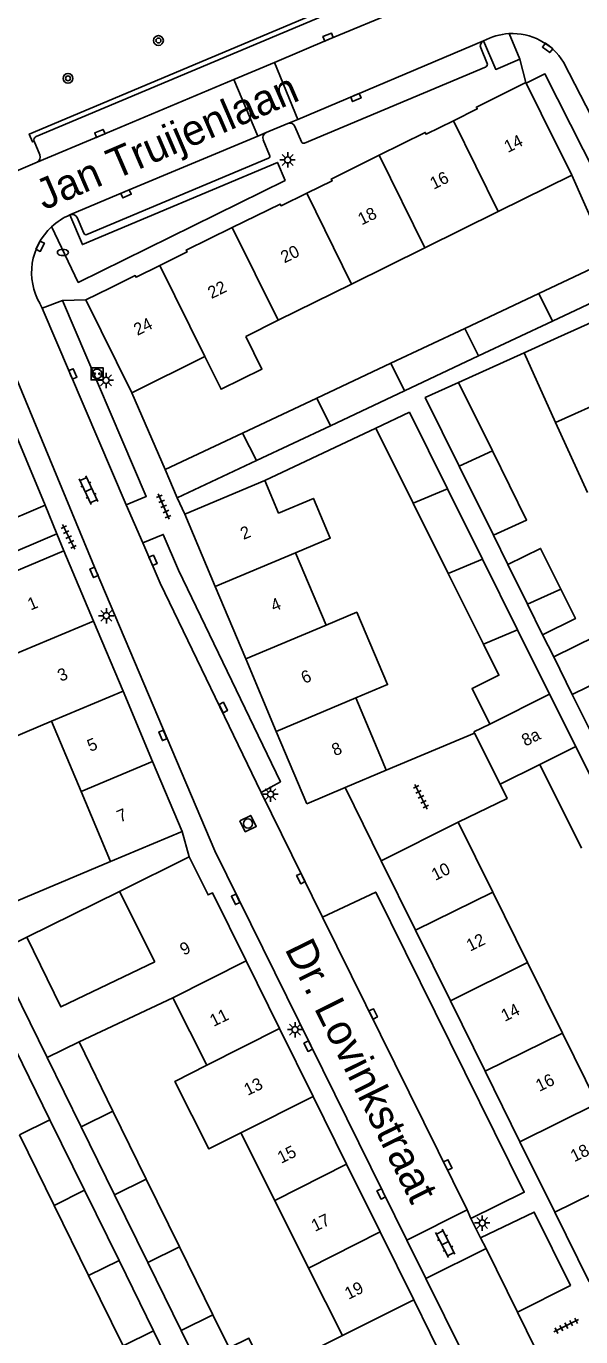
# Model space of a CAD drawing. Extents: x 132994 to 136000, y 393499 to 395512.
# Drawn here: x 134610.8 to 134656.1, y 394804.6 to 394911.6 of the extents above; entities that cross this region are included whole.
import ezdxf

# ---------------------------------------------------------------- set-up
doc = ezdxf.new("R2010")
doc.units = 0
for name, color, linetype in [('gg-afsc-erfafscheiding', 7, 'Continuous'), ('gg-afsc-muur', 7, 'Continuous'), ('gg-anno-huisnummerreeks BGT', 7, 'Continuous'), ('gg-anno-openbare ruimte label', 7, 'Continuous'), ('gg-bbg-bijgebouw', 7, 'Continuous'), ('gg-bbg-gedigitaliseerde bebouwing', 7, 'Continuous'), ('gg-bbg-gedigitaliseerde bijgebouw', 7, 'Continuous'), ('gg-bbg-hoofdgebouw', 7, 'Continuous'), ('gg-bbg-tussenscheiding', 7, 'Continuous'), ('gg-knt-verharding', 7, 'Continuous'), ('gg-knt-verharding nz', 7, 'Continuous'), ('gt-grn-weggrens', 7, 'Continuous'), ('gt-symb-boom', 7, 'Continuous'), ('gt-symb-brandkraan', 7, 'Continuous'), ('gt-symb-klinker verharding', 7, 'Continuous'), ('gt-symb-kolk', 7, 'Continuous'), ('gt-symb-laadpunt elektrisch vervoer', 7, 'Continuous'), ('gt-symb-lichtmast', 7, 'Continuous'), ('gt-symb-rioolschacht', 7, 'Continuous'), ('gt-symb-tegel verharding', 7, 'Continuous')]:
    doc.layers.add(name, color=color, linetype=linetype)

# ---------------------------------------------------------------- blocks, each defined once
blk = doc.blocks.new('gt0-BOOM')
at = {"layer": 'gt-symb-boom'}
for radius in [0.4, 0.2]:
    blk.add_circle((0, 0), radius, dxfattribs=at)
blk = doc.blocks.new('gt0-KOLK')
at = {"layer": 'gt-symb-kolk'}
blk.add_lwpolyline([(0, 0), (0.37, 0), (0.37, 0.4), (-0.38, 0.4), (-0.38, 0), (0, 0)], dxfattribs=at)
blk = doc.blocks.new('gt0-LMAST')
at = {"layer": 'gt-symb-lichtmast'}
for p, q in [((-0.18, 0.17), (-0.45, 0.44)), ((0, 0.25), (0, 0.62)), ((0.17, 0.17), (0.44, 0.44)), ((-0.25, 0), (-0.63, 0)), ((-0.18, -0.18), (-0.45, -0.45)), ((0, -0.25), (0, -0.63)), ((0.44, -0.45), (0.17, -0.18)), ((0.25, 0), (0.62, 0))]:
    blk.add_line(p, q, dxfattribs=at)
blk.add_circle((0, 0), 0.25, dxfattribs=at)
blk = doc.blocks.new('gt0-BR')
at = {"layer": 'gt-symb-brandkraan'}
for centre, radius, start, end in [((-0.24, 0), 0.206, 107.5669, 252.4331), ((0.6, -2.66), 3, 106.892, 107.5669), ((0, -0.69), 0.938, 73.108, 106.892), ((-0.6, -2.66), 3, 72.4331, 73.108), ((0.24, 0), 0.206, 287.567, 72.4331), ((0.6, 2.66), 3, 252.4331, 253.108), ((0, 0.69), 0.938, 253.108, 286.8921), ((-0.6, 2.66), 3, 286.8921, 287.567)]:
    blk.add_arc(centre, radius, start, end, dxfattribs=at)
blk = doc.blocks.new('gt0-TEG1')
at = {"layer": 'gt-symb-tegel verharding'}
for p, q in [((-1.13, 0), (1.12, 0)), ((-0.9, -0.25), (-0.9, 0.25)), ((-0.45, -0.25), (-0.45, 0.25)), ((0, -0.25), (0, 0.25)), ((0.45, -0.25), (0.45, 0.25)), ((0.9, -0.25), (0.9, 0.25))]:
    blk.add_line(p, q, dxfattribs=at)
blk = doc.blocks.new('gt0-KL1')
at = {"layer": 'gt-symb-klinker verharding'}
for p, q in [((-1.15, 0.3), (1.15, 0.3)), ((-1, -0.3), (-1, 0.3)), ((-0.5, 0.3), (-0.5, 0.45)), ((0, -0.3), (0, 0.3)), ((0.5, 0.3), (0.5, 0.45)), ((1, -0.3), (1, 0.3)), ((-1.15, -0.3), (1.15, -0.3)), ((-0.5, -0.45), (-0.5, -0.3)), ((0.5, -0.45), (0.5, -0.3))]:
    blk.add_line(p, q, dxfattribs=at)
blk = doc.blocks.new('gt0-RS')
at = {"layer": 'gt-symb-rioolschacht'}
blk.add_lwpolyline([(-0.5, -0.5), (0.5, -0.5), (0.5, 0.5), (-0.5, 0.5)], close=True, dxfattribs=at)
blk.add_circle((0, 0), 0.375, dxfattribs=at)
blk = doc.blocks.new('gt0-LEV')
at = {"layer": 'gt-symb-laadpunt elektrisch vervoer'}
blk.add_lwpolyline([(-0.49, 0.5), (0.49, 0.5), (0.49, -0.5), (-0.49, -0.5)], close=True, dxfattribs=at)
for centre, radius in [((0, 0), 0.393), ((-0.19, 0), 0.0566), ((0.19, 0), 0.0566)]:
    blk.add_circle(centre, radius, dxfattribs=at)

msp = doc.modelspace()

# ---------------------------------------------------------------- linework, layer by layer
at = {"layer": 'gg-afsc-erfafscheiding'}
for p, q in [((134646.09, 394882.55), (134651.44, 394884.97)), ((134630.28, 394874.55), (134639.34, 394878.83)), ((134648.93, 394870.07), (134650.11, 394867.68)), ((134652.95, 394861.95), (134653.85, 394860.14)), ((134640.19, 394850.9), (134647.39, 394853.91)), ((134636.84, 394849.48), (134639.77, 394843.49)), ((134618.41, 394840.99), (134610.84, 394837.24))]:
    msp.add_line(p, q, dxfattribs=at)
msp.add_lwpolyline([(134649.47, 394849.74), (134650.04, 394848.58), (134646.06, 394846.65)], dxfattribs=at)
at = {"layer": 'gg-afsc-muur'}
for p, q in [((134655.34, 394899.48), (134658.41, 394892.54)), ((134622.14, 394875.44), (134619.41, 394881.72)), ((134609.25, 394880), (134612.34, 394872.53)), ((134617.68, 394843.42), (134608.98, 394839.76))]:
    msp.add_line(p, q, dxfattribs=at)
at = {"layer": 'gg-bbg-bijgebouw'}
for p, q in [((134658.41, 394892.54), (134652.63, 394889.82)), ((134652.63, 394889.82), (134646.59, 394886.97)), ((134653.74, 394887.57), (134659.43, 394890.25)), ((134646.59, 394886.97), (134640.55, 394884.12)), ((134647.7, 394884.72), (134653.74, 394887.57)), ((134641.66, 394881.87), (134647.7, 394884.72)), ((134640.55, 394884.12), (134634.51, 394881.27)), ((134634.51, 394881.27), (134628.46, 394878.42)), ((134635.62, 394879.02), (134641.66, 394881.87)), ((134628.46, 394878.42), (134622.14, 394875.44)), ((134629.58, 394876.17), (134635.62, 394879.02)), ((134623.13, 394873.13), (134629.58, 394876.17)), ((134622.14, 394875.44), (134623.13, 394873.13)), ((134612.34, 394872.53), (134613.3, 394870.2))]:
    msp.add_line(p, q, dxfattribs=at)
at = {"layer": 'gg-bbg-gedigitaliseerde bebouwing'}
for p, q in [((134655.34, 394899.48), (134649.33, 394896.51)), ((134649.33, 394896.51), (134643.34, 394893.55)), ((134643.34, 394893.55), (134637.35, 394890.59)), ((134637.35, 394890.59), (134631.36, 394887.63)), ((134660.03, 394888.86), (134654.2, 394886.22)), ((134631.36, 394887.63), (134628.72, 394886.32)), ((134654.2, 394886.22), (134651.44, 394884.97)), ((134625.38, 394884.67), (134619.41, 394881.72)), ((134651.44, 394884.97), (134654.01, 394879.29)), ((134654.01, 394879.29), (134656.6, 394873.58)), ((134623.73, 394871.79), (134630.28, 394874.55)), ((134613.87, 394868.8), (134608.03, 394866.34)), ((134632.77, 394868.64), (134635.27, 394862.73)), ((134650.91, 394862.36), (134653.52, 394857.1)), ((134639.88, 394851.62), (134637.7, 394856.79)), ((134653.52, 394857.1), (134655.65, 394852.82)), ((134612.85, 394854.88), (134615.27, 394849.15)), ((134647.34, 394854.02), (134648.63, 394854.66)), ((134655.65, 394852.82), (134659.06, 394845.96)), ((134640.19, 394850.9), (134639.88, 394851.62)), ((134652.72, 394851.36), (134649.47, 394849.74)), ((134656.12, 394844.51), (134652.72, 394851.36)), ((134615.27, 394849.15), (134617.68, 394843.42)), ((134646.06, 394846.65), (134648.88, 394840.93)), ((134617.68, 394843.42), (134623.52, 394845.88)), ((134618.41, 394840.99), (134624.1, 394843.81)), ((134621.3, 394835.25), (134618.41, 394840.99)), ((134648.88, 394840.93), (134651.72, 394835.17)), ((134651.72, 394835.17), (134654.57, 394829.42)), ((134615.11, 394828.7), (134622.77, 394832.31)), ((134625.54, 394826.79), (134622.77, 394832.31)), ((134654.57, 394829.42), (134657.41, 394823.66)), ((134631.08, 394815.75), (134628.31, 394821.27)), ((134633.85, 394810.23), (134631.08, 394815.75)), ((134636.62, 394804.71), (134633.85, 394810.23))]:
    msp.add_line(p, q, dxfattribs=at)
for points in [[(134628.72, 394886.32), (134630.04, 394883.65), (134626.7, 394882), (134625.38, 394884.67)], [(134632.77, 394868.64), (134635.61, 394869.84), (134634.24, 394873.08), (134631.4, 394871.88), (134630.28, 394874.55)], [(134637.7, 394856.79), (134640.29, 394857.88), (134637.78, 394863.79), (134635.27, 394862.73)], [(134648.63, 394854.66), (134647.19, 394857.55), (134649.38, 394858.64), (134648.12, 394861.18)], [(134612.85, 394854.88), (134609.6, 394853.51), (134607.19, 394859.24), (134610.44, 394860.61)], [(134610.84, 394837.24), (134608.29, 394835.98), (134612.5, 394827.42)], [(134621.3, 394835.25), (134613.63, 394831.55), (134610.84, 394837.24)], [(134628.31, 394821.27), (134625.71, 394819.96), (134622.93, 394825.47), (134625.54, 394826.79)], [(134639.4, 394799.19), (134637.28, 394798.15), (134634.54, 394803.68), (134636.62, 394804.71)]]:
    msp.add_lwpolyline(points, dxfattribs=at)
at = {"layer": 'gg-bbg-gedigitaliseerde bijgebouw'}
for p, q in [((134646.09, 394882.55), (134648.85, 394876.96)), ((134639.34, 394878.83), (134642.08, 394880.12)), ((134642.08, 394880.12), (134645.18, 394873.87)), ((134642.39, 394872.69), (134639.34, 394878.83)), ((134648.93, 394870.07), (134646.13, 394875.73)), ((134645.18, 394873.87), (134648.04, 394868.11)), ((134645.25, 394866.94), (134642.39, 394872.69)), ((134606.8, 394870.17), (134612.34, 394872.53)), ((134613.3, 394870.2), (134607.79, 394867.85)), ((134648.04, 394868.11), (134650.91, 394862.36)), ((134650.11, 394867.68), (134651.72, 394864.44)), ((134648.12, 394861.18), (134645.25, 394866.94)), ((134651.72, 394864.44), (134652.95, 394861.95)), ((134653.85, 394860.14), (134655.37, 394857.06)), ((134659.23, 394849.27), (134655.37, 394857.06)), ((134612.73, 394822.32), (134609.91, 394828.07)), ((134615.11, 394828.7), (134617.88, 394823.04)), ((134612.5, 394827.42), (134615.27, 394821.77)), ((134617.88, 394823.04), (134620.6, 394817.5)), ((134615.55, 394816.58), (134612.73, 394822.32)), ((134615.27, 394821.77), (134618, 394816.22)), ((134613.07, 394815.35), (134610.25, 394821.1)), ((134620.6, 394817.5), (134623.31, 394811.95)), ((134618.37, 394810.84), (134615.55, 394816.58)), ((134618, 394816.22), (134620.72, 394810.68)), ((134615.89, 394809.61), (134613.07, 394815.35)), ((134623.31, 394811.95), (134626.03, 394806.4)), ((134621.19, 394805.1), (134618.37, 394810.84)), ((134620.72, 394810.68), (134623.44, 394805.14)), ((134618.71, 394803.87), (134615.89, 394809.61)), ((134624.01, 394799.35), (134621.19, 394805.1)), ((134623.44, 394805.14), (134626.16, 394799.59))]:
    msp.add_line(p, q, dxfattribs=at)
for points in [[(134646.13, 394875.73), (134643.37, 394881.32), (134646.09, 394882.55)], [(134648.85, 394876.96), (134651.64, 394871.31), (134648.93, 394870.07)], [(134654.43, 394865.66), (134652.78, 394869), (134650.11, 394867.68)], [(134652.95, 394861.95), (134655.62, 394863.27), (134654.43, 394865.66)], [(134653.85, 394860.14), (134659, 394862.69), (134660.52, 394859.61), (134657.92, 394858.33)], [(134626.03, 394806.4), (134627.35, 394803.71), (134628.97, 394804.5), (134630.37, 394801.65)]]:
    msp.add_lwpolyline(points, dxfattribs=at)
at = {"layer": 'gg-bbg-hoofdgebouw'}
for p, q in [((134651.57, 394907.04), (134651.6, 394906.99)), ((134651.6, 394906.99), (134652.83, 394904.52)), ((134652.83, 394904.52), (134655.34, 394899.48)), ((134615.65, 394889.29), (134617.61, 394890.26)), ((134619.41, 394881.72), (134615.65, 394889.29)), ((134626.22, 394865.88), (134623.73, 394871.79)), ((134613.87, 394868.8), (134616.28, 394863.07)), ((134628.71, 394859.97), (134626.22, 394865.88)), ((134616.28, 394863.07), (134618.7, 394857.34)), ((134631.21, 394854.05), (134628.71, 394859.97)), ((134618.7, 394857.34), (134621.11, 394851.61)), ((134631.21, 394854.05), (134633.7, 394848.14)), ((134647.34, 394854.02), (134647.39, 394853.91)), ((134647.39, 394853.91), (134649.47, 394849.74)), ((134621.11, 394851.61), (134623.52, 394845.88)), ((134636.84, 394849.48), (134640.19, 394850.9)), ((134633.7, 394848.14), (134636.84, 394849.48)), ((134646.06, 394846.65), (134639.77, 394843.49)), ((134642.58, 394837.81), (134639.77, 394843.49)), ((134645.42, 394832.05), (134642.58, 394837.81)), ((134628.74, 394835.33), (134631.48, 394829.79)), ((134648.26, 394826.3), (134645.42, 394832.05)), ((134631.48, 394829.79), (134634.22, 394824.25)), ((134651.1, 394820.54), (134648.26, 394826.3)), ((134634.22, 394824.25), (134636.95, 394818.71)), ((134651.1, 394820.54), (134653.95, 394814.79)), ((134639.69, 394813.18), (134636.95, 394818.71)), ((134653.95, 394814.79), (134656.76, 394809.09)), ((134639.69, 394813.18), (134642.43, 394807.64)), ((134642.43, 394807.64), (134645.16, 394802.1))]:
    msp.add_line(p, q, dxfattribs=at)
for points in [[(134645.66, 394903.93), (134647.61, 394904.9), (134647.54, 394905.04), (134651.57, 394907.04)], [(134639.61, 394901.11), (134643.37, 394902.97), (134643.44, 394902.83), (134645.66, 394903.93)], [(134633.69, 394898.01), (134635.77, 394899.03), (134635.7, 394899.17), (134639.61, 394901.11)], [(134627.62, 394895.2), (134631.53, 394897.12), (134631.6, 394896.98), (134633.69, 394898.01)], [(134621.7, 394892.11), (134623.93, 394893.21), (134623.86, 394893.36), (134627.62, 394895.2)], [(134617.61, 394890.26), (134619.69, 394891.28), (134619.76, 394891.14), (134621.7, 394892.11)], [(134624.1, 394843.81), (134625.64, 394840.7), (134626, 394840.88), (134628.74, 394835.33)]]:
    msp.add_lwpolyline(points, dxfattribs=at)
at = {"layer": 'gg-bbg-tussenscheiding'}
for p, q in [((134645.66, 394903.93), (134649.33, 394896.51)), ((134639.61, 394901.11), (134643.34, 394893.55)), ((134633.69, 394898.01), (134637.35, 394890.59)), ((134627.62, 394895.2), (134631.36, 394887.63)), ((134621.7, 394892.11), (134625.38, 394884.67)), ((134652.63, 394889.82), (134653.74, 394887.57)), ((134646.59, 394886.97), (134647.7, 394884.72)), ((134640.55, 394884.12), (134641.66, 394881.87)), ((134662.6, 394883.17), (134654.01, 394879.29)), ((134634.51, 394881.27), (134635.62, 394879.02)), ((134628.46, 394878.42), (134629.58, 394876.17)), ((134648.85, 394876.96), (134646.13, 394875.73)), ((134642.39, 394872.69), (134645.18, 394873.87)), ((134626.22, 394865.88), (134632.77, 394868.64)), ((134645.25, 394866.94), (134648.04, 394868.11)), ((134654.43, 394865.66), (134651.72, 394864.44)), ((134616.28, 394863.07), (134610.44, 394860.61)), ((134628.71, 394859.97), (134635.27, 394862.73)), ((134648.12, 394861.18), (134650.91, 394862.36)), ((134657.92, 394858.33), (134655.37, 394857.06)), ((134618.7, 394857.34), (134612.85, 394854.88)), ((134631.21, 394854.05), (134637.7, 394856.79)), ((134648.63, 394854.66), (134653.52, 394857.1)), ((134652.72, 394851.36), (134655.65, 394852.82)), ((134621.11, 394851.61), (134615.27, 394849.15)), ((134642.58, 394837.81), (134648.88, 394840.93)), ((134628.74, 394835.33), (134622.77, 394832.31)), ((134645.42, 394832.05), (134651.72, 394835.17)), ((134631.48, 394829.79), (134625.54, 394826.79)), ((134648.26, 394826.3), (134654.57, 394829.42)), ((134615.11, 394828.7), (134612.5, 394827.42)), ((134634.22, 394824.25), (134628.31, 394821.27)), ((134651.1, 394820.54), (134657.41, 394823.66)), ((134617.88, 394823.04), (134615.27, 394821.77)), ((134610.25, 394821.1), (134612.73, 394822.32)), ((134636.95, 394818.71), (134631.08, 394815.75)), ((134620.6, 394817.5), (134618, 394816.22)), ((134653.95, 394814.79), (134660.25, 394817.91)), ((134613.07, 394815.35), (134615.55, 394816.58)), ((134639.69, 394813.18), (134633.85, 394810.23)), ((134623.31, 394811.95), (134620.72, 394810.68)), ((134615.89, 394809.61), (134618.37, 394810.84)), ((134642.43, 394807.64), (134636.62, 394804.71)), ((134626.03, 394806.4), (134623.44, 394805.14)), ((134618.71, 394803.87), (134621.19, 394805.1))]:
    msp.add_line(p, q, dxfattribs=at)
at = {"layer": 'gg-knt-verharding'}
for p, q in [((134645.65, 394916.98), (134611.61, 394902.63)), ((134651.1, 394908.96), (134650.21, 394911.05)), ((134648.43, 394908.61), (134647.9, 394909.87)), ((134631.05, 394908.68), (134627.75, 394907.3)), ((134631.05, 394908.68), (134632.97, 394904.04)), ((134633.51, 394902.11), (134648.33, 394908.34)), ((134627.75, 394907.3), (134629.69, 394902.67)), ((134630.38, 394902.97), (134632.16, 394903.7)), ((134632.16, 394903.7), (134632.97, 394904.04)), ((134629.69, 394902.67), (134630.38, 394902.97)), ((134632.73, 394903.46), (134633.26, 394902.21)), ((134611.44, 394902.26), (134611.91, 394901.14)), ((134630.66, 394901.12), (134630.15, 394902.38)), ((134611.68, 394900.54), (134607.24, 394898.65)), ((134615.75, 394894.63), (134630.57, 394900.86)), ((134614.95, 394896.02), (134615.5, 394894.74)), ((134612.09, 394888.61), (134611.93, 394888.96)), ((134612.09, 394888.61), (134613.77, 394889.24)), ((134618.96, 394872.55), (134620.32, 394869.47)), ((134629.98, 394849.06), (134634.99, 394838.88)), ((134641.87, 394812.51), (134646.78, 394814.98)), ((134646.78, 394814.98), (134647.1, 394814.28)), ((134647.1, 394814.28), (134647.89, 394812.7)), ((134641.87, 394812.51), (134643.41, 394809.38)), ((134643.41, 394809.38), (134648.34, 394811.83)), ((134648.34, 394811.83), (134647.89, 394812.7)), ((134650.91, 394806.63), (134653.5, 394801.35))]:
    msp.add_line(p, q, dxfattribs=at)
for points in [[(134646.03, 394916.82), (134646.17, 394916.88), (134645.89, 394917.54), (134611.04, 394902.84), (134611.3, 394902.2), (134611.44, 394902.26)], [(134648.13, 394910.46), (134649.12, 394908.12), (134651.1, 394908.96)], [(134654.65, 394908.72), (134657.86, 394902.47), (134660.67, 394896.87), (134663.93, 394890.41)], [(134651.6, 394906.99), (134653.14, 394907.75), (134661.47, 394891.27), (134659.39, 394890.34)], [(134612.87, 394895.28), (134615.05, 394890.72), (134631.92, 394899.05), (134631.3, 394900.53), (134615.39, 394893.81), (134614.36, 394896.25)], [(134613.77, 394889.24), (134620.59, 394873.25), (134618.96, 394872.55)], [(134608.27, 394887.01), (134616.51, 394867.13), (134626.19, 394844.31), (134641.87, 394812.51)], [(134620.32, 394869.47), (134621.98, 394870.14), (134623.22, 394867.22), (134631.55, 394849.94), (134629.98, 394849.06)], [(134634.99, 394838.88), (134639.33, 394840.93), (134651.45, 394816.42), (134647.1, 394814.28)], [(134647.89, 394812.7), (134652.26, 394814.8), (134655.21, 394808.81), (134650.91, 394806.63)], [(134643.41, 394809.38), (134654.11, 394787.79), (134675.41, 394744.62)]]:
    msp.add_lwpolyline(points, dxfattribs=at)
for centre, radius, start, end in [((134648.32, 394910.04), 0.457, 115.162, 201.7784), ((134650.48, 394906.16), 4.89, 93.2578, 118.7641), ((134650.48, 394906.17), 4.88, 31.37, 93.2235), ((134648.22, 394908.54), 0.218, 298.6816, 19.3017), ((134632.32, 394903.28), 0.448, 23.1439, 110.7498), ((134630.56, 394902.56), 0.451, 113.5704, 202.6924), ((134611.71, 394902.36), 0.286, 110.3014, 201.3456), ((134633.44, 394902.29), 0.194, 204.4366, 291.6423), ((134611.49, 394900.95), 0.458, 295.0497, 23.9009), ((134630.5, 394901.04), 0.186, 292.4151, 27.5474), ((134616.37, 394891.53), 5.12, 113.0917, 133.0722), ((134614.53, 394895.81), 0.47, 26.1817, 111.7819), ((134616.37, 394891.53), 5.13, 133.0732, 210.0295), ((134615.68, 394894.81), 0.193, 201.239, 292.8528)]:
    msp.add_arc(centre, radius, start, end, dxfattribs=at)
at = {"layer": 'gg-knt-verharding nz'}
for p, q in [((134632.97, 394904.04), (134648.13, 394910.46)), ((134618.96, 394872.55), (134612.09, 394888.61)), ((134646.78, 394814.98), (134634.99, 394838.88)), ((134650.91, 394806.63), (134648.34, 394811.83))]:
    msp.add_line(p, q, dxfattribs=at)
for points in [[(134647.11, 394915.42), (134635.52, 394910.58), (134631.05, 394908.68)], [(134627.75, 394907.3), (134616.89, 394902.71), (134611.68, 394900.54)], [(134614.36, 394896.25), (134618.86, 394898.14), (134629.69, 394902.67)], [(134629.98, 394849.06), (134621.74, 394866.17), (134620.32, 394869.47)]]:
    msp.add_lwpolyline(points, dxfattribs=at)
at = {"layer": 'gt-grn-weggrens'}
for p, q in [((134651.1, 394908.96), (134651.57, 394907.04)), ((134615.65, 394889.29), (134613.77, 394889.24)), ((134623.13, 394873.13), (134623.73, 394871.79)), ((134613.87, 394868.8), (134613.3, 394870.2)), ((134624.1, 394843.81), (134623.52, 394845.88))]:
    msp.add_line(p, q, dxfattribs=at)

# ---------------------------------------------------------------- block references
at = {"layer": 'gt-symb-boom'}
for p in [(134621.59, 394910.48), (134614.21, 394907.39)]:
    msp.add_blockref('gt0-BOOM', p, dxfattribs=at)
at = {"layer": 'gt-symb-brandkraan'}
msp.add_blockref('gt0-BR', (134613.79, 394893.17), dxfattribs=at)
at = {"layer": 'gt-symb-klinker verharding'}
for p, rotation in [((134615.88, 394873.76), -65.10079947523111), ((134645, 394812.25), 117.38497058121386)]:
    msp.add_blockref('gt0-KL1', p, dxfattribs=dict(at, rotation=rotation))
at = {"layer": 'gt-symb-kolk'}
for p, rotation in [((134635.52, 394910.58), 22.66455743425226), ((134653.47, 394910.04), 142.47962886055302), ((134637.62, 394906.01), -156.98471975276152), ((134616.89, 394902.71), 22.910376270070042), ((134618.86, 394898.14), -157.15107978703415), ((134611.75, 394893.76), -115.8720781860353), ((134614.42, 394883.17), -66.79388541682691), ((134620.96, 394867.94), -66.22952419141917), ((134616.51, 394867.13), 112.89759102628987), ((134626.7, 394855.92), -64.46026718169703), ((134622.13, 394853.81), 113.02549200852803), ((134633.39, 394842.13), 116.23193993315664), ((134628.07, 394840.43), 115.79602649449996), ((134638.94, 394830.89), -63.716687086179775), ((134633.99, 394828.44), 116.28331291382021), ((134645.03, 394818.55), -63.89617501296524), ((134639.95, 394816.38), 116.30869593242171)]:
    msp.add_blockref('gt0-KOLK', p, dxfattribs=dict(at, rotation=rotation))
at = {"layer": 'gt-symb-laadpunt elektrisch vervoer'}
msp.add_blockref('gt0-LEV', (134616.58, 394883.26), dxfattribs=at)
at = {"layer": 'gt-symb-lichtmast'}
for p in [(134632.14, 394900.73), (134617.31, 394882.73), (134617.34, 394863.5), (134630.74, 394848.93), (134632.74, 394829.7), (134648.02, 394813.91)]:
    msp.add_blockref('gt0-LMAST', p, dxfattribs=at)
at = {"layer": 'gt-symb-rioolschacht', "rotation": -63.768060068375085}
msp.add_blockref('gt0-RS', (134628.9, 394846.53), dxfattribs=at)
at = {"layer": 'gt-symb-tegel verharding'}
for p, rotation in [((134622.02, 394872.43), -67.10240897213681), ((134614.26, 394869.93), -63.639941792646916), ((134643.02, 394848.72), 116.1038249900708), ((134654.88, 394805.52), 26.616299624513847)]:
    msp.add_blockref('gt0-TEG1', p, dxfattribs=dict(at, rotation=rotation))

# ---------------------------------------------------------------- texts
at = {"layer": 'gg-anno-huisnummerreeks BGT'}
for s, rotation, p in [('14', 26.4, (134650.11, 394901.29)), ('16', 26.4, (134644.06, 394898.29)), ('18', 26.4, (134638.18, 394895.37)), ('20', 26.1, (134631.87, 394892.27)), ('22', 26.1, (134625.92, 394889.36)), ('24', 26.2, (134619.87, 394886.35)), ('2', 22.8, (134628.53, 394869.69)), ('1', 22.8, (134611.16, 394863.92)), ('4', 22.8, (134631.01, 394863.81)), ('3', 22.8, (134613.61, 394858.1)), ('6', 22.8, (134633.49, 394857.93)), ('5', 22.8, (134616.03, 394852.37)), ('8a', 26.4, (134651.54, 394852.81)), ('8', 22.9, (134635.99, 394852.02)), ('7', 22.8, (134618.46, 394846.6)), ('10', 26.3, (134644.18, 394841.84)), ('12', 26.3, (134647.03, 394836.06)), ('9', 26.3, (134623.65, 394835.73)), ('11', 26.3, (134626.09, 394829.91)), ('14', 26.3, (134649.86, 394830.33)), ('13', 26.3, (134628.88, 394824.28)), ('16', 26.3, (134652.69, 394824.61)), ('15', 26.3, (134631.61, 394818.74)), ('18', 26.3, (134655.53, 394818.86)), ('17', 26.3, (134634.37, 394813.17)), ('19', 26.3, (134637.1, 394807.63))]:
    msp.add_text(s, height=1, rotation=rotation, dxfattribs=at).set_placement(p)
at = {"layer": 'gg-anno-openbare ruimte label'}
for s, rotation, p in [('Jan Truijenlaan', 23.3, (134612.25, 394896.6)), ('Dr. Lovinkstraat', 296.4, (134631.86, 394836.3))]:
    msp.add_text(s, height=2.5, rotation=rotation, dxfattribs=at).set_placement(p)

doc.saveas('drawing.dxf')
